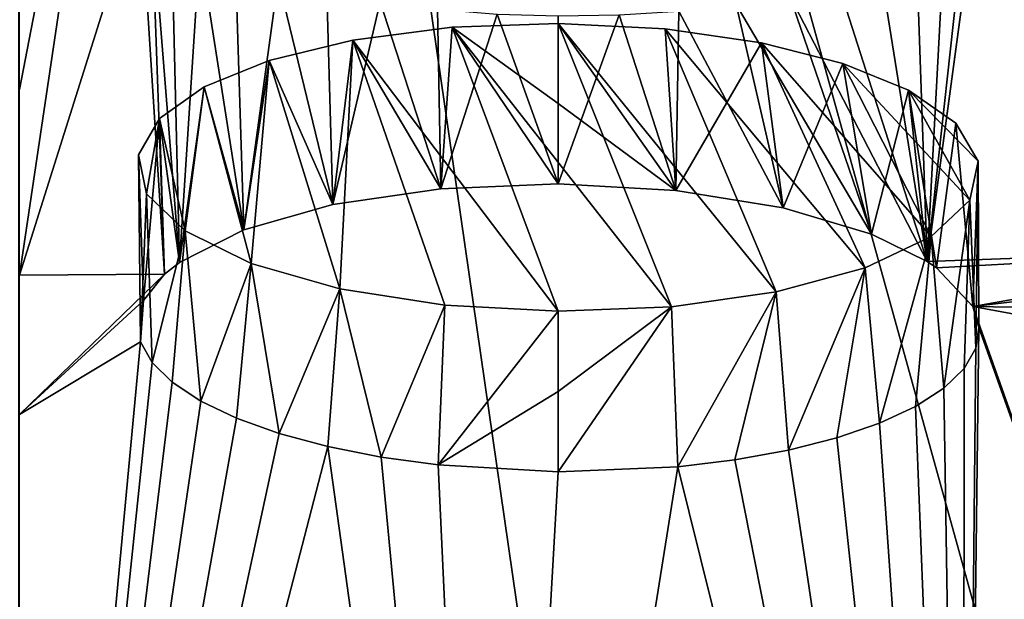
# Model space of a CAD drawing. Header units: millimetres. Extents: x -24 to 24, y 0 to 188.
# Tile 388 of 460: x 0 to 0.586, y 161.709 to 162.054. Entities that reach past the tile are written whole.
import ezdxf

# ---------------------------------------------------------------- set-up
doc = ezdxf.new("R2010")
doc.units = ezdxf.units.MM
doc.header["$LTSCALE"] = 58.620611
for name, color, linetype in [('169', 7, 'CONTINUOUS'), ('447', 7, 'CONTINUOUS'), ('461', 7, 'CONTINUOUS'), ('490', 7, 'CONTINUOUS'), ('491', 7, 'CONTINUOUS'), ('75', 7, 'CONTINUOUS')]:
    doc.layers.add(name, color=color, linetype=linetype)

msp = doc.modelspace()

# ---------------------------------------------------------------- linework, layer by layer
at = {"layer": '169', "color": 7, "linetype": 'CONTINUOUS'}
for points in [[(0, 147.64197, 255.53095), (2.21484, 147.61118, 255.43329), (0, 178.70804, 246.0331), (0, 147.64197, 255.53095)], [(0, 178.70804, 246.0331), (2.21484, 147.61118, 255.43329), (2.23412, 178.67503, 245.93552), (0, 178.70804, 246.0331)]]:
    msp.add_3dface(points, dxfattribs=at)
at = {"layer": '447', "color": 7, "linetype": 'CONTINUOUS'}
for points in [[(0.00045, 162.0127, 184.61749), (0.00045, 162.45793, 185.951), (0.07187, 162.38301, 185.71605), (0.00045, 162.0127, 184.61749)], [(0.00045, 161.90235, 184.30848), (0.00045, 162.0127, 184.61749), (0.07187, 162.38301, 185.71605), (0.00045, 161.90235, 184.30848)], [(0.00045, 161.90235, 184.30848), (0.07187, 162.38301, 185.71605), (0.07209, 162.13002, 184.95495), (0.00045, 161.90235, 184.30848)], [(0.56245, 162.36832, 185.68281), (0.77316, 161.92229, 184.3852), (0.55072, 162.35782, 185.64983), (0.56245, 162.36832, 185.68281)], [(0.77316, 161.92229, 184.3852), (0.56245, 162.36832, 185.68281), (0.71877, 162.11259, 184.92335), (0.77316, 161.92229, 184.3852)], [(0.55072, 162.35782, 185.64983), (0.76329, 161.91844, 184.37396), (0.53406, 162.348, 185.6188), (0.55072, 162.35782, 185.64983)], [(0.77316, 161.92229, 184.3852), (0.76329, 161.91844, 184.37396), (0.55072, 162.35782, 185.64983), (0.77316, 161.92229, 184.3852)], [(0.53406, 162.348, 185.6188), (0.76329, 161.91844, 184.37396), (0.57034, 162.13804, 184.99039), (0.53406, 162.348, 185.6188)], [(0.76329, 161.91844, 184.37396), (0.53977, 161.91037, 184.34116), (0.57034, 162.13804, 184.99039), (0.76329, 161.91844, 184.37396)], [(0.57034, 162.13804, 184.99039), (0.53977, 161.91037, 184.34116), (0.5688, 162.12628, 184.95601), (0.57034, 162.13804, 184.99039)], [(0.08653, 161.90286, 184.31017), (0.00045, 161.90235, 184.30848), (0.07209, 162.13002, 184.95495), (0.08653, 161.90286, 184.31017)], [(0.07887, 162.11838, 184.92113), (0.08653, 161.90286, 184.31017), (0.07209, 162.13002, 184.95495), (0.07887, 162.11838, 184.92113)], [(0.5688, 162.12628, 184.95601), (0.53977, 161.91037, 184.34116), (0.56201, 162.11475, 184.92216), (0.5688, 162.12628, 184.95601)], [(0.09539, 161.90986, 184.32961), (0.08653, 161.90286, 184.31017), (0.07887, 162.11838, 184.92113), (0.09539, 161.90986, 184.32961)], [(0.09076, 162.10716, 184.88863), (0.09539, 161.90986, 184.32961), (0.07887, 162.11838, 184.92113), (0.09076, 162.10716, 184.88863)], [(0.56201, 162.11475, 184.92216), (0.53977, 161.91037, 184.34116), (0.55011, 162.10371, 184.88962), (0.56201, 162.11475, 184.92216)], [(0.10751, 162.09657, 184.8581), (0.09539, 161.90986, 184.32961), (0.09076, 162.10716, 184.88863), (0.10751, 162.09657, 184.8581)], [(0.55011, 162.10371, 184.88962), (0.53977, 161.91037, 184.34116), (0.53335, 162.09337, 184.85904), (0.55011, 162.10371, 184.88962)], [(0.13373, 161.92921, 184.38369), (0.09539, 161.90986, 184.32961), (0.10751, 162.09657, 184.8581), (0.13373, 161.92921, 184.38369)], [(0.12878, 162.08685, 184.83021), (0.13373, 161.92921, 184.38369), (0.10751, 162.09657, 184.8581), (0.12878, 162.08685, 184.83021)], [(0.53335, 162.09337, 184.85904), (0.53977, 161.91037, 184.34116), (0.51208, 162.08397, 184.83106), (0.53335, 162.09337, 184.85904)], [(0.15409, 162.0782, 184.80557), (0.13373, 161.92921, 184.38369), (0.12878, 162.08685, 184.83021), (0.15409, 162.0782, 184.80557)], [(0.51208, 162.08397, 184.83106), (0.53977, 161.91037, 184.34116), (0.48677, 162.07571, 184.80631), (0.51208, 162.08397, 184.83106)], [(0.18655, 161.94418, 184.42603), (0.13373, 161.92921, 184.38369), (0.15409, 162.0782, 184.80557), (0.18655, 161.94418, 184.42603)], [(0.18294, 162.0708, 184.78465), (0.18655, 161.94418, 184.42603), (0.15409, 162.0782, 184.80557), (0.18294, 162.0708, 184.78465)], [(0.48677, 162.07571, 184.80631), (0.53977, 161.91037, 184.34116), (0.45793, 162.06875, 184.78528), (0.48677, 162.07571, 184.80631)], [(0.2147, 162.06482, 184.76793), (0.18655, 161.94418, 184.42603), (0.18294, 162.0708, 184.78465), (0.2147, 162.06482, 184.76793)], [(0.45793, 162.06875, 184.78528), (0.50671, 161.92661, 184.38505), (0.42619, 162.06324, 184.76842), (0.45793, 162.06875, 184.78528)], [(0.53977, 161.91037, 184.34116), (0.50671, 161.92661, 184.38505), (0.45793, 162.06875, 184.78528), (0.53977, 161.91037, 184.34116)], [(0.25068, 161.95361, 184.45341), (0.18655, 161.94418, 184.42603), (0.2147, 162.06482, 184.76793), (0.25068, 161.95361, 184.45341)], [(0.24868, 162.06037, 184.75576), (0.25068, 161.95361, 184.45341), (0.2147, 162.06482, 184.76793), (0.24868, 162.06037, 184.75576)], [(0.42619, 162.06324, 184.76842), (0.45408, 161.94225, 184.42683), (0.39222, 162.0593, 184.75609), (0.42619, 162.06324, 184.76842)], [(0.50671, 161.92661, 184.38505), (0.45408, 161.94225, 184.42683), (0.42619, 162.06324, 184.76842), (0.50671, 161.92661, 184.38505)], [(0.2842, 162.05755, 184.74838), (0.25068, 161.95361, 184.45341), (0.24868, 162.06037, 184.75576), (0.2842, 162.05755, 184.74838)], [(0.32045, 161.95649, 184.46292), (0.25068, 161.95361, 184.45341), (0.2842, 162.05755, 184.74838), (0.32045, 161.95649, 184.46292)], [(0.32045, 162.05642, 184.74597), (0.32045, 161.95649, 184.46292), (0.2842, 162.05755, 184.74838), (0.32045, 162.05642, 184.74597)], [(0.39033, 161.95256, 184.45371), (0.32045, 161.95649, 184.46292), (0.35674, 162.05701, 184.74856), (0.39033, 161.95256, 184.45371)], [(0.35674, 162.05701, 184.74856), (0.32045, 161.95649, 184.46292), (0.32045, 162.05642, 184.74597), (0.35674, 162.05701, 184.74856)], [(0.39222, 162.0593, 184.75609), (0.39033, 161.95256, 184.45371), (0.35674, 162.05701, 184.74856), (0.39222, 162.0593, 184.75609)], [(0.45408, 161.94225, 184.42683), (0.39033, 161.95256, 184.45371), (0.39222, 162.0593, 184.75609), (0.45408, 161.94225, 184.42683)], [(0.53977, 161.91037, 184.34116), (0.76329, 161.91844, 184.37396), (0.54525, 161.90669, 184.33119), (0.53977, 161.91037, 184.34116)], [(0.54525, 161.90669, 184.33119), (0.76329, 161.91844, 184.37396), (0.56687, 161.88353, 184.26802), (0.54525, 161.90669, 184.33119)], [(0.76329, 161.91844, 184.37396), (0.73498, 161.90342, 184.33076), (0.56687, 161.88353, 184.26802), (0.76329, 161.91844, 184.37396)], [(0.00045, 161.90235, 184.30848), (0.08653, 161.90286, 184.31017), (0.00045, 161.81944, 184.08118), (0.00045, 161.90235, 184.30848)], [(0.00045, 161.81944, 184.08118), (0.08653, 161.90286, 184.31017), (0.07403, 161.88719, 184.26682), (0.00045, 161.81944, 184.08118)], [(0.73498, 161.90342, 184.33076), (0.71395, 161.88118, 184.2682), (0.56687, 161.88353, 184.26802), (0.73498, 161.90342, 184.33076)], [(0.07223, 161.8626, 184.19922), (0.00045, 161.81944, 184.08118), (0.07403, 161.88719, 184.26682), (0.07223, 161.8626, 184.19922)], [(0.71221, 161.85683, 184.20118), (0.8383, 161.11862, 182.32556), (0.56687, 161.88353, 184.26802), (0.71221, 161.85683, 184.20118)], [(0.56687, 161.88353, 184.26802), (0.8383, 161.11862, 182.32556), (0.57037, 161.87121, 184.23425), (0.56687, 161.88353, 184.26802)], [(0.71395, 161.88118, 184.2682), (0.71221, 161.85683, 184.20118), (0.56687, 161.88353, 184.26802), (0.71395, 161.88118, 184.2682)], [(0.8383, 161.11862, 182.32556), (0.5611, 161.10457, 182.28013), (0.57037, 161.87121, 184.23425), (0.8383, 161.11862, 182.32556)], [(0.57037, 161.87121, 184.23425), (0.5611, 161.10457, 182.28013), (0.56865, 161.85882, 184.20015), (0.57037, 161.87121, 184.23425)], [(0.00044, 161.09333, 182.2436), (0.00045, 161.81944, 184.08118), (0.07223, 161.8626, 184.19922), (0.00044, 161.09333, 182.2436)], [(0.07915, 161.85035, 184.1657), (0.00044, 161.09333, 182.2436), (0.07223, 161.8626, 184.19922), (0.07915, 161.85035, 184.1657)], [(0.56865, 161.85882, 184.20015), (0.5611, 161.10457, 182.28013), (0.56169, 161.84667, 184.16661), (0.56865, 161.85882, 184.20015)], [(0.09117, 161.83854, 184.13351), (0.00044, 161.09333, 182.2436), (0.07915, 161.85035, 184.1657), (0.09117, 161.83854, 184.13351)], [(0.56169, 161.84667, 184.16661), (0.5611, 161.10457, 182.28013), (0.54965, 161.83505, 184.13439), (0.56169, 161.84667, 184.16661)], [(0.10802, 161.8274, 184.10329), (0.00044, 161.09333, 182.2436), (0.09117, 161.83854, 184.13351), (0.10802, 161.8274, 184.10329)], [(0.54965, 161.83505, 184.13439), (0.5611, 161.10457, 182.28013), (0.53278, 161.82417, 184.10412), (0.54965, 161.83505, 184.13439)], [(0.12935, 161.81719, 184.07571), (0.00044, 161.09333, 182.2436), (0.10802, 161.8274, 184.10329), (0.12935, 161.81719, 184.07571)], [(0.53278, 161.82417, 184.10412), (0.5611, 161.10457, 182.28013), (0.51143, 161.81429, 184.07647), (0.53278, 161.82417, 184.10412)], [(0.15469, 161.80811, 184.05134), (0.00044, 161.09333, 182.2436), (0.12935, 161.81719, 184.07571), (0.15469, 161.80811, 184.05134)], [(0.51143, 161.81429, 184.07647), (0.5611, 161.10457, 182.28013), (0.48608, 161.8056, 184.05201), (0.51143, 161.81429, 184.07647)], [(0.18353, 161.80036, 184.03069), (0.00044, 161.09333, 182.2436), (0.15469, 161.80811, 184.05134), (0.18353, 161.80036, 184.03069)], [(0.48608, 161.8056, 184.05201), (0.5611, 161.10457, 182.28013), (0.45724, 161.79829, 184.03125), (0.48608, 161.8056, 184.05201)], [(0.28113, 161.09612, 182.25275), (0.00044, 161.09333, 182.2436), (0.18353, 161.80036, 184.03069), (0.28113, 161.09612, 182.25275)], [(0.21526, 161.79409, 184.01419), (0.28113, 161.09612, 182.25275), (0.18353, 161.80036, 184.03069), (0.21526, 161.79409, 184.01419)], [(0.2492, 161.78944, 184.0022), (0.28113, 161.09612, 182.25275), (0.21526, 161.79409, 184.01419), (0.2492, 161.78944, 184.0022)], [(0.45724, 161.79829, 184.03125), (0.5611, 161.10457, 182.28013), (0.42552, 161.7925, 184.01463), (0.45724, 161.79829, 184.03125)], [(0.32045, 161.78536, 183.99261), (0.28113, 161.09612, 182.25275), (0.2492, 161.78944, 184.0022), (0.32045, 161.78536, 183.99261)], [(0.5611, 161.10457, 182.28013), (0.28113, 161.09612, 182.25275), (0.39158, 161.78837, 184.0025), (0.5611, 161.10457, 182.28013)], [(0.39158, 161.78837, 184.0025), (0.28113, 161.09612, 182.25275), (0.32045, 161.78536, 183.99261), (0.39158, 161.78837, 184.0025)], [(0.42552, 161.7925, 184.01463), (0.5611, 161.10457, 182.28013), (0.39158, 161.78837, 184.0025), (0.42552, 161.7925, 184.01463)]]:
    msp.add_3dface(points, dxfattribs=at)
at = {"layer": '461', "color": 7, "linetype": 'CONTINUOUS'}
for points in [[(0.32047, 162.05193, 184.43282), (0.38775, 161.88351, 183.97134), (0.25744, 162.04964, 184.42508), (0.32047, 162.05193, 184.43282)], [(0.45007, 161.89228, 183.99687), (0.38775, 161.88351, 183.97134), (0.32047, 162.05193, 184.43282), (0.45007, 161.89228, 183.99687)], [(0.38403, 162.04865, 184.42525), (0.45007, 161.89228, 183.99687), (0.32047, 162.05193, 184.43282), (0.38403, 162.04865, 184.42525)], [(0.25744, 162.04964, 184.42508), (0.32047, 161.88085, 183.9625), (0.19847, 162.04196, 184.40264), (0.25744, 162.04964, 184.42508)], [(0.38775, 161.88351, 183.97134), (0.32047, 161.88085, 183.9625), (0.25744, 162.04964, 184.42508), (0.38775, 161.88351, 183.97134)], [(0.50283, 161.90653, 184.03723), (0.45007, 161.89228, 183.99687), (0.38403, 162.04865, 184.42525), (0.50283, 161.90653, 184.03723)], [(0.44125, 162.04039, 184.40384), (0.50283, 161.90653, 184.03723), (0.38403, 162.04865, 184.42525), (0.44125, 162.04039, 184.40384)], [(0.14872, 162.02983, 184.36814), (0.19847, 162.04196, 184.40264), (0.1908, 161.89422, 183.9963), (0.14872, 162.02983, 184.36814)], [(0.1908, 161.89422, 183.9963), (0.19847, 162.04196, 184.40264), (0.25316, 161.88451, 183.97103), (0.1908, 161.89422, 183.9963)], [(0.19847, 162.04196, 184.40264), (0.32047, 161.88085, 183.9625), (0.25316, 161.88451, 183.97103), (0.19847, 162.04196, 184.40264)], [(0.54214, 161.9252, 184.08946), (0.50283, 161.90653, 184.03723), (0.44125, 162.04039, 184.40384), (0.54214, 161.9252, 184.08946)], [(0.48966, 162.02811, 184.37119), (0.54214, 161.9252, 184.08946), (0.44125, 162.04039, 184.40384), (0.48966, 162.02811, 184.37119)], [(0.11007, 162.01416, 184.32418), (0.14872, 162.02983, 184.36814), (0.13802, 161.90927, 184.03646), (0.11007, 162.01416, 184.32418)], [(0.13802, 161.90927, 184.03646), (0.14872, 162.02983, 184.36814), (0.1908, 161.89422, 183.9963), (0.13802, 161.90927, 184.03646)], [(0.56508, 161.94692, 184.14969), (0.54214, 161.9252, 184.08946), (0.48966, 162.02811, 184.37119), (0.56508, 161.94692, 184.14969)], [(0.52866, 162.0122, 184.32834), (0.56508, 161.94692, 184.14969), (0.48966, 162.02811, 184.37119), (0.52866, 162.0122, 184.32834)], [(0.0835, 161.99541, 184.27204), (0.11007, 162.01416, 184.32418), (0.09871, 161.92855, 184.08857), (0.0835, 161.99541, 184.27204)], [(0.09871, 161.92855, 184.08857), (0.11007, 162.01416, 184.32418), (0.13802, 161.90927, 184.03646), (0.09871, 161.92855, 184.08857)], [(0.56994, 161.9701, 184.21353), (0.56508, 161.94692, 184.14969), (0.52866, 162.0122, 184.32834), (0.56994, 161.9701, 184.21353)], [(0.55666, 161.99268, 184.2753), (0.56994, 161.9701, 184.21353), (0.52866, 162.0122, 184.32834), (0.55666, 161.99268, 184.2753)], [(0.07099, 161.97378, 184.21229), (0.0835, 161.99541, 184.27204), (0.07581, 161.95063, 184.14875), (0.07099, 161.97378, 184.21229)], [(0.07581, 161.95063, 184.14875), (0.0835, 161.99541, 184.27204), (0.09871, 161.92855, 184.08857), (0.07581, 161.95063, 184.14875)]]:
    msp.add_3dface(points, dxfattribs=at)
at = {"layer": '490', "color": 7, "linetype": 'CONTINUOUS'}
for points in [[(0.32047, 162.05193, 184.43282), (0.25744, 162.04964, 184.42508), (0.32046, 162.00426, 184.44786), (0.32047, 162.05193, 184.43282)], [(0.25068, 161.95361, 184.45341), (0.25744, 162.04964, 184.42508), (0.19847, 162.04196, 184.40264), (0.25068, 161.95361, 184.45341)], [(0.25068, 161.95361, 184.45341), (0.32045, 161.95649, 184.46292), (0.25744, 162.04964, 184.42508), (0.25068, 161.95361, 184.45341)], [(0.25744, 162.04964, 184.42508), (0.32045, 161.95649, 184.46292), (0.32046, 162.00426, 184.44786), (0.25744, 162.04964, 184.42508)], [(0.18655, 161.94418, 184.42603), (0.19847, 162.04196, 184.40264), (0.14872, 162.02983, 184.36814), (0.18655, 161.94418, 184.42603)], [(0.18655, 161.94418, 184.42603), (0.25068, 161.95361, 184.45341), (0.19847, 162.04196, 184.40264), (0.18655, 161.94418, 184.42603)], [(0.13373, 161.92921, 184.38369), (0.14872, 162.02983, 184.36814), (0.11007, 162.01416, 184.32418), (0.13373, 161.92921, 184.38369)], [(0.13373, 161.92921, 184.38369), (0.18655, 161.94418, 184.42603), (0.14872, 162.02983, 184.36814), (0.13373, 161.92921, 184.38369)], [(0.09539, 161.90986, 184.32961), (0.11007, 162.01416, 184.32418), (0.0835, 161.99541, 184.27204), (0.09539, 161.90986, 184.32961)], [(0.09539, 161.90986, 184.32961), (0.13373, 161.92921, 184.38369), (0.11007, 162.01416, 184.32418), (0.09539, 161.90986, 184.32961)], [(0.07403, 161.88719, 184.26682), (0.0835, 161.99541, 184.27204), (0.07099, 161.97378, 184.21229), (0.07403, 161.88719, 184.26682)], [(0.07403, 161.88719, 184.26682), (0.08653, 161.90286, 184.31017), (0.0835, 161.99541, 184.27204), (0.07403, 161.88719, 184.26682)], [(0.08653, 161.90286, 184.31017), (0.09539, 161.90986, 184.32961), (0.0835, 161.99541, 184.27204), (0.08653, 161.90286, 184.31017)], [(0.07223, 161.8626, 184.19922), (0.07403, 161.88719, 184.26682), (0.07099, 161.97378, 184.21229), (0.07223, 161.8626, 184.19922)], [(0.07223, 161.8626, 184.19922), (0.07099, 161.97378, 184.21229), (0.07581, 161.95063, 184.14875), (0.07223, 161.8626, 184.19922)], [(0.07915, 161.85035, 184.1657), (0.07223, 161.8626, 184.19922), (0.07581, 161.95063, 184.14875), (0.07915, 161.85035, 184.1657)], [(0.07915, 161.85035, 184.1657), (0.07581, 161.95063, 184.14875), (0.09871, 161.92855, 184.08857), (0.07915, 161.85035, 184.1657)], [(0.09117, 161.83854, 184.13351), (0.07915, 161.85035, 184.1657), (0.09871, 161.92855, 184.08857), (0.09117, 161.83854, 184.13351)], [(0.10802, 161.8274, 184.10329), (0.09117, 161.83854, 184.13351), (0.09871, 161.92855, 184.08857), (0.10802, 161.8274, 184.10329)], [(0.10802, 161.8274, 184.10329), (0.09871, 161.92855, 184.08857), (0.13802, 161.90927, 184.03646), (0.10802, 161.8274, 184.10329)], [(0.12935, 161.81719, 184.07571), (0.10802, 161.8274, 184.10329), (0.13802, 161.90927, 184.03646), (0.12935, 161.81719, 184.07571)], [(0.15469, 161.80811, 184.05134), (0.12935, 161.81719, 184.07571), (0.13802, 161.90927, 184.03646), (0.15469, 161.80811, 184.05134)], [(0.15469, 161.80811, 184.05134), (0.13802, 161.90927, 184.03646), (0.1908, 161.89422, 183.9963), (0.15469, 161.80811, 184.05134)], [(0.18353, 161.80036, 184.03069), (0.15469, 161.80811, 184.05134), (0.1908, 161.89422, 183.9963), (0.18353, 161.80036, 184.03069)], [(0.21526, 161.79409, 184.01419), (0.18353, 161.80036, 184.03069), (0.1908, 161.89422, 183.9963), (0.21526, 161.79409, 184.01419)], [(0.21526, 161.79409, 184.01419), (0.1908, 161.89422, 183.9963), (0.25316, 161.88451, 183.97103), (0.21526, 161.79409, 184.01419)], [(0.2492, 161.78944, 184.0022), (0.21526, 161.79409, 184.01419), (0.25316, 161.88451, 183.97103), (0.2492, 161.78944, 184.0022)], [(0.32047, 161.88085, 183.9625), (0.2492, 161.78944, 184.0022), (0.25316, 161.88451, 183.97103), (0.32047, 161.88085, 183.9625)], [(0.2492, 161.78944, 184.0022), (0.32047, 161.88085, 183.9625), (0.32046, 161.83306, 183.97757), (0.2492, 161.78944, 184.0022)], [(0.32045, 161.78536, 183.99261), (0.2492, 161.78944, 184.0022), (0.32046, 161.83306, 183.97757), (0.32045, 161.78536, 183.99261)]]:
    msp.add_3dface(points, dxfattribs=at)
at = {"layer": '491', "color": 7, "linetype": 'CONTINUOUS'}
for points in [[(0.39033, 161.95256, 184.45371), (0.32047, 162.05193, 184.43282), (0.32046, 162.00426, 184.44786), (0.39033, 161.95256, 184.45371)], [(0.39033, 161.95256, 184.45371), (0.38403, 162.04865, 184.42525), (0.32047, 162.05193, 184.43282), (0.39033, 161.95256, 184.45371)], [(0.39033, 161.95256, 184.45371), (0.44125, 162.04039, 184.40384), (0.38403, 162.04865, 184.42525), (0.39033, 161.95256, 184.45371)], [(0.39033, 161.95256, 184.45371), (0.45408, 161.94225, 184.42683), (0.44125, 162.04039, 184.40384), (0.39033, 161.95256, 184.45371)], [(0.45408, 161.94225, 184.42683), (0.48966, 162.02811, 184.37119), (0.44125, 162.04039, 184.40384), (0.45408, 161.94225, 184.42683)], [(0.45408, 161.94225, 184.42683), (0.50671, 161.92661, 184.38505), (0.48966, 162.02811, 184.37119), (0.45408, 161.94225, 184.42683)], [(0.50671, 161.92661, 184.38505), (0.52866, 162.0122, 184.32834), (0.48966, 162.02811, 184.37119), (0.50671, 161.92661, 184.38505)], [(0.50671, 161.92661, 184.38505), (0.53977, 161.91037, 184.34116), (0.52866, 162.0122, 184.32834), (0.50671, 161.92661, 184.38505)], [(0.53977, 161.91037, 184.34116), (0.54525, 161.90669, 184.33119), (0.52866, 162.0122, 184.32834), (0.53977, 161.91037, 184.34116)], [(0.54525, 161.90669, 184.33119), (0.55666, 161.99268, 184.2753), (0.52866, 162.0122, 184.32834), (0.54525, 161.90669, 184.33119)], [(0.32045, 161.95649, 184.46292), (0.39033, 161.95256, 184.45371), (0.32046, 162.00426, 184.44786), (0.32045, 161.95649, 184.46292)], [(0.54525, 161.90669, 184.33119), (0.56687, 161.88353, 184.26802), (0.55666, 161.99268, 184.2753), (0.54525, 161.90669, 184.33119)], [(0.56687, 161.88353, 184.26802), (0.56994, 161.9701, 184.21353), (0.55666, 161.99268, 184.2753), (0.56687, 161.88353, 184.26802)], [(0.56865, 161.85882, 184.20015), (0.56508, 161.94692, 184.14969), (0.56994, 161.9701, 184.21353), (0.56865, 161.85882, 184.20015)], [(0.56687, 161.88353, 184.26802), (0.57037, 161.87121, 184.23425), (0.56994, 161.9701, 184.21353), (0.56687, 161.88353, 184.26802)], [(0.57037, 161.87121, 184.23425), (0.56865, 161.85882, 184.20015), (0.56994, 161.9701, 184.21353), (0.57037, 161.87121, 184.23425)], [(0.54965, 161.83505, 184.13439), (0.54214, 161.9252, 184.08946), (0.56508, 161.94692, 184.14969), (0.54965, 161.83505, 184.13439)], [(0.56169, 161.84667, 184.16661), (0.54965, 161.83505, 184.13439), (0.56508, 161.94692, 184.14969), (0.56169, 161.84667, 184.16661)], [(0.56865, 161.85882, 184.20015), (0.56169, 161.84667, 184.16661), (0.56508, 161.94692, 184.14969), (0.56865, 161.85882, 184.20015)], [(0.51143, 161.81429, 184.07647), (0.50283, 161.90653, 184.03723), (0.54214, 161.9252, 184.08946), (0.51143, 161.81429, 184.07647)], [(0.53278, 161.82417, 184.10412), (0.51143, 161.81429, 184.07647), (0.54214, 161.9252, 184.08946), (0.53278, 161.82417, 184.10412)], [(0.54965, 161.83505, 184.13439), (0.53278, 161.82417, 184.10412), (0.54214, 161.9252, 184.08946), (0.54965, 161.83505, 184.13439)], [(0.45724, 161.79829, 184.03125), (0.45007, 161.89228, 183.99687), (0.50283, 161.90653, 184.03723), (0.45724, 161.79829, 184.03125)], [(0.48608, 161.8056, 184.05201), (0.45724, 161.79829, 184.03125), (0.50283, 161.90653, 184.03723), (0.48608, 161.8056, 184.05201)], [(0.51143, 161.81429, 184.07647), (0.48608, 161.8056, 184.05201), (0.50283, 161.90653, 184.03723), (0.51143, 161.81429, 184.07647)], [(0.39158, 161.78837, 184.0025), (0.38775, 161.88351, 183.97134), (0.45007, 161.89228, 183.99687), (0.39158, 161.78837, 184.0025)], [(0.42552, 161.7925, 184.01463), (0.39158, 161.78837, 184.0025), (0.45007, 161.89228, 183.99687), (0.42552, 161.7925, 184.01463)], [(0.45724, 161.79829, 184.03125), (0.42552, 161.7925, 184.01463), (0.45007, 161.89228, 183.99687), (0.45724, 161.79829, 184.03125)], [(0.39158, 161.78837, 184.0025), (0.32045, 161.78536, 183.99261), (0.38775, 161.88351, 183.97134), (0.39158, 161.78837, 184.0025)], [(0.38775, 161.88351, 183.97134), (0.32045, 161.78536, 183.99261), (0.32046, 161.83306, 183.97757), (0.38775, 161.88351, 183.97134)], [(0.32047, 161.88085, 183.9625), (0.38775, 161.88351, 183.97134), (0.32046, 161.83306, 183.97757), (0.32047, 161.88085, 183.9625)]]:
    msp.add_3dface(points, dxfattribs=at)
at = {"layer": '75', "color": 7, "linetype": 'CONTINUOUS'}
for points in [[(0.4827, 160.41395, 24.2452), (0.95523, 160.30645, 24.23118), (0, 163.75491, 24.25), (0.4827, 160.41395, 24.2452)], [(0, 163.75491, 24.25), (0.95523, 160.30645, 24.23118), (1.07918, 163.75247, 24.22598), (0, 163.75491, 24.25)], [(0, 160.45, 24.25), (0.4827, 160.41395, 24.2452), (0, 163.75491, 24.25), (0, 160.45, 24.25)], [(0, 163.36449, -24.25), (1.12475, 163.36449, -24.2239), (0, 151.1, -24.25), (0, 163.36449, -24.25)], [(0, 151.1, -24.25), (1.12475, 163.36449, -24.2239), (2.23751, 151.1, -24.14655), (0, 151.1, -24.25)]]:
    msp.add_3dface(points, dxfattribs=at)

doc.saveas('drawing.dxf')
